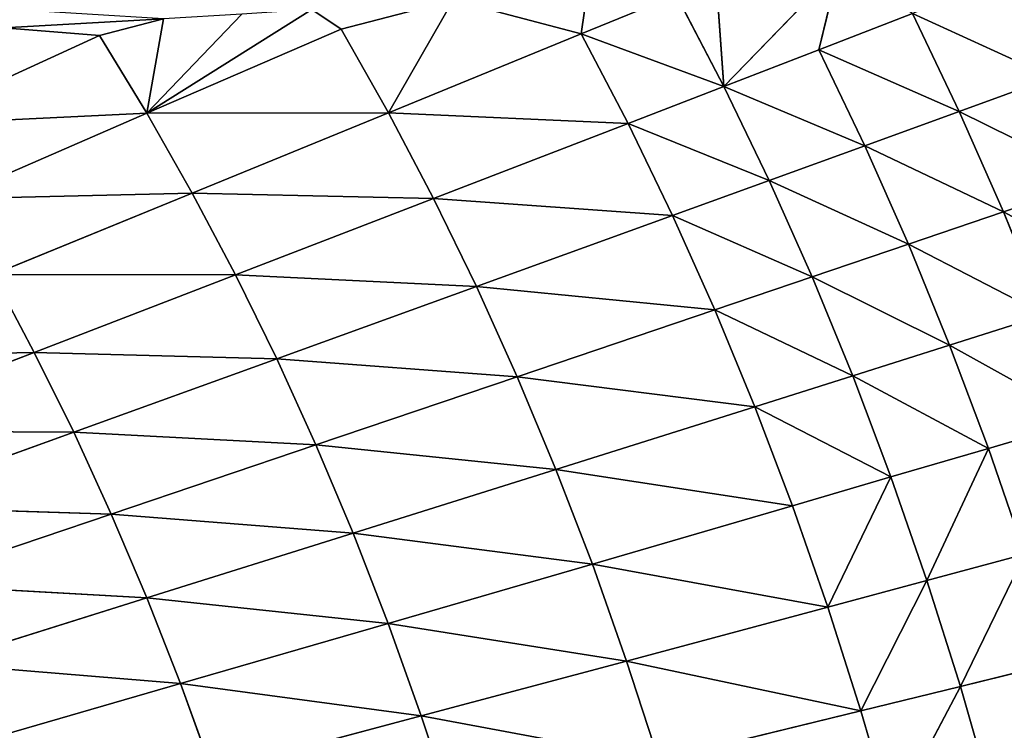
# Model space of a CAD drawing. Extents: x 0 to 500, y 0 to 390.
# Tile 821 of 1056: x 386 to 421, y 234 to 259. Entities that reach past the tile are written whole.
import ezdxf

# ---------------------------------------------------------------- set-up
doc = ezdxf.new("R2010")
doc.units = 0
doc.header["$LTSCALE"] = 25.4
doc.layers.get('0').update_dxf_attribs({"linetype": 'CONTINUOUS'})

# ---------------------------------------------------------------- blocks, each defined once
blk = doc.blocks.new('ATLANTA505_-_S_STL')
at = {"color": 0}
for p, q in [((419.249, 46.117, 133.781), (422.58, 47.707, 132.567)), ((419.249, 46.117, 133.781), (422.58, 47.707, 132.567)), ((420.829, 46.137, 137.368), (424.181, 47.726, 136.224)), ((420.829, 46.137, 137.368), (424.181, 47.726, 136.224)), ((414.234, 44.612, 131.579), (417.582, 46.105, 130.283)), ((414.234, 44.612, 131.579), (417.582, 46.105, 130.283)), ((415.877, 44.625, 135.008), (419.249, 46.117, 133.781)), ((415.877, 44.625, 135.008), (419.249, 46.117, 133.781)), ((417.434, 44.645, 138.525), (420.829, 46.137, 137.368)), ((417.434, 44.645, 138.525), (420.829, 46.137, 137.368)), ((419.249, 46.117, 133.781), (417.582, 46.105, 130.283)), ((419.249, 46.117, 133.781), (417.582, 46.105, 130.283)), ((418.904, 44.673, 142.128), (422.319, 46.164, 141.044)), ((418.904, 44.673, 142.128), (422.319, 46.164, 141.044)), ((420.829, 46.137, 137.368), (419.249, 46.117, 133.781)), ((420.829, 46.137, 137.368), (419.249, 46.117, 133.781)), ((420.288, 44.709, 145.818), (423.721, 46.201, 144.809)), ((420.288, 44.709, 145.818), (423.721, 46.201, 144.809)), ((420.829, 46.137, 137.368), (422.319, 46.164, 141.044)), ((420.829, 46.137, 137.368), (422.319, 46.164, 141.044)), ((414.947, 45.414, 128.657), (410.848, 43.212, 132.889)), ((414.947, 45.414, 128.657), (410.848, 43.212, 132.889)), ((414.234, 44.612, 131.579), (414.947, 45.414, 128.657)), ((414.234, 44.612, 131.579), (414.947, 45.414, 128.657)), ((413.999, 43.245, 139.693), (417.434, 44.645, 138.525)), ((413.999, 43.245, 139.693), (417.434, 44.645, 138.525)), ((415.448, 43.273, 143.223), (418.904, 44.673, 142.128)), ((415.448, 43.273, 143.223), (418.904, 44.673, 142.128)), ((417.434, 44.645, 138.525), (415.877, 44.625, 135.008)), ((417.434, 44.645, 138.525), (415.877, 44.625, 135.008)), ((416.813, 43.308, 146.837), (420.288, 44.709, 145.818)), ((416.813, 43.308, 146.837), (420.288, 44.709, 145.818)), ((417.434, 44.645, 138.525), (418.904, 44.673, 142.128)), ((417.434, 44.645, 138.525), (418.904, 44.673, 142.128)), ((421.586, 44.752, 149.595), (418.094, 43.351, 150.536)), ((421.586, 44.752, 149.595), (418.094, 43.351, 150.536)), ((418.094, 43.351, 150.536), (420.288, 44.709, 145.818)), ((418.094, 43.351, 150.536), (420.288, 44.709, 145.818)), ((418.904, 44.673, 142.128), (420.288, 44.709, 145.818)), ((418.904, 44.673, 142.128), (420.288, 44.709, 145.818)), ((419.29, 43.402, 154.32), (422.796, 44.804, 153.458)), ((419.29, 43.402, 154.32), (422.796, 44.804, 153.458)), ((419.29, 43.402, 154.32), (421.586, 44.752, 149.595)), ((419.29, 43.402, 154.32), (421.586, 44.752, 149.595)), ((421.586, 44.752, 149.595), (420.288, 44.709, 145.818)), ((421.586, 44.752, 149.595), (420.288, 44.709, 145.818)), ((410.848, 43.212, 132.889), (414.234, 44.612, 131.579)), ((410.848, 43.212, 132.889), (414.234, 44.612, 131.579)), ((412.465, 43.225, 136.248), (415.877, 44.625, 135.008)), ((412.465, 43.225, 136.248), (415.877, 44.625, 135.008)), ((415.877, 44.625, 135.008), (414.234, 44.612, 131.579)), ((415.877, 44.625, 135.008), (414.234, 44.612, 131.579)), ((410.568, 43.782, 129.056), (410.848, 43.212, 132.889)), ((410.568, 43.782, 129.056), (410.848, 43.212, 132.889)), ((410.525, 41.933, 140.873), (413.999, 43.245, 139.693)), ((410.525, 41.933, 140.873), (413.999, 43.245, 139.693)), ((411.952, 41.96, 144.328), (415.448, 43.273, 143.223)), ((411.952, 41.96, 144.328), (415.448, 43.273, 143.223)), ((413.999, 43.245, 139.693), (412.465, 43.225, 136.248)), ((413.999, 43.245, 139.693), (412.465, 43.225, 136.248)), ((413.298, 41.995, 147.866), (416.813, 43.308, 146.837)), ((413.298, 41.995, 147.866), (416.813, 43.308, 146.837)), ((413.999, 43.245, 139.693), (415.448, 43.273, 143.223)), ((413.999, 43.245, 139.693), (415.448, 43.273, 143.223)), ((418.094, 43.351, 150.536), (414.561, 42.036, 151.486)), ((418.094, 43.351, 150.536), (414.561, 42.036, 151.486)), ((414.561, 42.036, 151.486), (416.813, 43.308, 146.837)), ((414.561, 42.036, 151.486), (416.813, 43.308, 146.837)), ((415.448, 43.273, 143.223), (416.813, 43.308, 146.837)), ((415.448, 43.273, 143.223), (416.813, 43.308, 146.837)), ((415.742, 42.085, 155.19), (419.29, 43.402, 154.32)), ((415.742, 42.085, 155.19), (419.29, 43.402, 154.32)), ((415.742, 42.085, 155.19), (418.094, 43.351, 150.536)), ((415.742, 42.085, 155.19), (418.094, 43.351, 150.536)), ((418.094, 43.351, 150.536), (416.813, 43.308, 146.837)), ((418.094, 43.351, 150.536), (416.813, 43.308, 146.837)), ((416.84, 42.141, 158.976), (419.29, 43.402, 154.32)), ((416.84, 42.141, 158.976), (419.29, 43.402, 154.32)), ((419.29, 43.402, 154.32), (418.094, 43.351, 150.536)), ((419.29, 43.402, 154.32), (418.094, 43.351, 150.536)), ((420.402, 43.46, 158.188), (419.29, 43.402, 154.32)), ((420.402, 43.46, 158.188), (419.29, 43.402, 154.32)), ((405.755, 41.894, 131.005), (409.147, 43.206, 129.614)), ((405.755, 41.894, 131.005), (409.147, 43.206, 129.614)), ((407.426, 41.9, 134.211), (410.848, 43.212, 132.889)), ((407.426, 41.9, 134.211), (410.848, 43.212, 132.889)), ((409.017, 41.913, 137.5), (412.465, 43.225, 136.248)), ((409.017, 41.913, 137.5), (412.465, 43.225, 136.248)), ((409.147, 43.206, 129.614), (410.848, 43.212, 132.889)), ((409.147, 43.206, 129.614), (410.848, 43.212, 132.889)), ((412.465, 43.225, 136.248), (410.848, 43.212, 132.889)), ((412.465, 43.225, 136.248), (410.848, 43.212, 132.889)), ((405.755, 41.894, 131.005), (405.982, 42.227, 129.437)), ((405.755, 41.894, 131.005), (405.982, 42.227, 129.437)), ((398.871, 39.516, 133.826), (405.755, 41.894, 131.005)), ((398.871, 39.516, 133.826), (405.755, 41.894, 131.005)), ((400.481, 39.522, 136.893), (409.017, 41.913, 137.5)), ((400.481, 39.522, 136.893), (409.017, 41.913, 137.5)), ((407.426, 41.9, 134.211), (400.481, 39.522, 136.893)), ((407.426, 41.9, 134.211), (400.481, 39.522, 136.893)), ((401.18, 40.752, 129.8), (405.755, 41.894, 131.005)), ((401.18, 40.752, 129.8), (405.755, 41.894, 131.005)), ((402.015, 39.535, 140.039), (410.525, 41.933, 140.873)), ((402.015, 39.535, 140.039), (410.525, 41.933, 140.873)), ((402.015, 39.535, 140.039), (409.017, 41.913, 137.5)), ((402.015, 39.535, 140.039), (409.017, 41.913, 137.5)), ((403.471, 39.554, 143.264), (411.952, 41.96, 144.328)), ((403.471, 39.554, 143.264), (411.952, 41.96, 144.328)), ((410.525, 41.933, 140.873), (403.471, 39.554, 143.264)), ((410.525, 41.933, 140.873), (403.471, 39.554, 143.264)), ((404.85, 39.579, 146.568), (413.298, 41.995, 147.866)), ((404.85, 39.579, 146.568), (413.298, 41.995, 147.866)), ((411.952, 41.96, 144.328), (404.85, 39.579, 146.568)), ((411.952, 41.96, 144.328), (404.85, 39.579, 146.568)), ((405.755, 41.894, 131.005), (407.426, 41.9, 134.211)), ((405.755, 41.894, 131.005), (407.426, 41.9, 134.211)), ((414.561, 42.036, 151.486), (406.152, 39.61, 149.951)), ((414.561, 42.036, 151.486), (406.152, 39.61, 149.951)), ((406.152, 39.61, 149.951), (413.298, 41.995, 147.866)), ((406.152, 39.61, 149.951), (413.298, 41.995, 147.866)), ((407.376, 39.648, 153.412), (415.742, 42.085, 155.19)), ((407.376, 39.648, 153.412), (415.742, 42.085, 155.19)), ((407.376, 39.648, 153.412), (414.561, 42.036, 151.486)), ((407.376, 39.648, 153.412), (414.561, 42.036, 151.486)), ((409.017, 41.913, 137.5), (407.426, 41.9, 134.211)), ((409.017, 41.913, 137.5), (407.426, 41.9, 134.211)), ((408.523, 39.693, 156.952), (415.742, 42.085, 155.19)), ((408.523, 39.693, 156.952), (415.742, 42.085, 155.19)), ((410.525, 41.933, 140.873), (409.017, 41.913, 137.5)), ((410.525, 41.933, 140.873), (409.017, 41.913, 137.5)), ((410.525, 41.933, 140.873), (411.952, 41.96, 144.328)), ((410.525, 41.933, 140.873), (411.952, 41.96, 144.328)), ((411.952, 41.96, 144.328), (413.298, 41.995, 147.866)), ((411.952, 41.96, 144.328), (413.298, 41.995, 147.866)), ((414.561, 42.036, 151.486), (413.298, 41.995, 147.866)), ((414.561, 42.036, 151.486), (413.298, 41.995, 147.866)), ((415.742, 42.085, 155.19), (414.561, 42.036, 151.486)), ((415.742, 42.085, 155.19), (414.561, 42.036, 151.486)), ((416.84, 42.141, 158.976), (415.742, 42.085, 155.19)), ((416.84, 42.141, 158.976), (415.742, 42.085, 155.19)), ((401.18, 40.752, 129.8), (397.185, 39.515, 130.838)), ((401.18, 40.752, 129.8), (397.185, 39.515, 130.838)), ((401.18, 40.752, 129.8), (398.871, 39.516, 133.826)), ((401.18, 40.752, 129.8), (398.871, 39.516, 133.826)), ((390.25, 37.432, 133.846), (397.185, 39.515, 130.838)), ((390.25, 37.432, 133.846), (397.185, 39.515, 130.838)), ((391.867, 37.434, 136.696), (398.871, 39.516, 133.826)), ((391.867, 37.434, 136.696), (398.871, 39.516, 133.826)), ((400.481, 39.522, 136.893), (393.412, 37.44, 139.621)), ((400.481, 39.522, 136.893), (393.412, 37.44, 139.621)), ((394.884, 37.452, 142.62), (403.471, 39.554, 143.264)), ((394.884, 37.452, 142.62), (403.471, 39.554, 143.264)), ((402.015, 39.535, 140.039), (394.884, 37.452, 142.62)), ((402.015, 39.535, 140.039), (394.884, 37.452, 142.62)), ((397.185, 39.515, 130.838), (396.142, 39.354, 130.146)), ((397.185, 39.515, 130.838), (396.142, 39.354, 130.146)), ((396.284, 37.469, 145.695), (404.85, 39.579, 146.568)), ((396.284, 37.469, 145.695), (404.85, 39.579, 146.568)), ((403.471, 39.554, 143.264), (396.284, 37.469, 145.695)), ((403.471, 39.554, 143.264), (396.284, 37.469, 145.695)), ((398.871, 39.516, 133.826), (397.185, 39.515, 130.838)), ((398.871, 39.516, 133.826), (397.185, 39.515, 130.838)), ((406.152, 39.61, 149.951), (397.611, 37.491, 148.845)), ((406.152, 39.61, 149.951), (397.611, 37.491, 148.845)), ((397.611, 37.491, 148.845), (404.85, 39.579, 146.568)), ((397.611, 37.491, 148.845), (404.85, 39.579, 146.568)), ((398.865, 37.519, 152.07), (407.376, 39.648, 153.412)), ((398.865, 37.519, 152.07), (407.376, 39.648, 153.412)), ((398.865, 37.519, 152.07), (406.152, 39.61, 149.951)), ((398.865, 37.519, 152.07), (406.152, 39.61, 149.951)), ((398.871, 39.516, 133.826), (400.481, 39.522, 136.893)), ((398.871, 39.516, 133.826), (400.481, 39.522, 136.893)), ((408.523, 39.693, 156.952), (400.046, 37.553, 155.369)), ((408.523, 39.693, 156.952), (400.046, 37.553, 155.369)), ((400.046, 37.553, 155.369), (407.376, 39.648, 153.412)), ((400.046, 37.553, 155.369), (407.376, 39.648, 153.412)), ((402.015, 39.535, 140.039), (400.481, 39.522, 136.893)), ((402.015, 39.535, 140.039), (400.481, 39.522, 136.893)), ((402.015, 39.535, 140.039), (403.471, 39.554, 143.264)), ((402.015, 39.535, 140.039), (403.471, 39.554, 143.264)), ((403.471, 39.554, 143.264), (404.85, 39.579, 146.568)), ((403.471, 39.554, 143.264), (404.85, 39.579, 146.568)), ((406.152, 39.61, 149.951), (404.85, 39.579, 146.568)), ((406.152, 39.61, 149.951), (404.85, 39.579, 146.568)), ((407.376, 39.648, 153.412), (406.152, 39.61, 149.951)), ((407.376, 39.648, 153.412), (406.152, 39.61, 149.951)), ((408.523, 39.693, 156.952), (407.376, 39.648, 153.412)), ((408.523, 39.693, 156.952), (407.376, 39.648, 153.412)), ((396.142, 39.354, 130.146), (390.25, 37.432, 133.846)), ((396.142, 39.354, 130.146), (390.25, 37.432, 133.846)), ((393.639, 38.711, 130.306), (390.25, 37.432, 133.846)), ((393.639, 38.711, 130.306), (390.25, 37.432, 133.846)), ((385.14, 36.753, 130.791), (390.842, 38.029, 130.475)), ((385.14, 36.753, 130.791), (390.842, 38.029, 130.475)), ((390.842, 38.029, 130.475), (388.561, 37.436, 131.069)), ((390.842, 38.029, 130.475), (388.561, 37.436, 131.069)), ((390.842, 38.029, 130.475), (390.25, 37.432, 133.846)), ((390.842, 38.029, 130.475), (390.25, 37.432, 133.846)), ((381.597, 35.612, 134.259), (388.561, 37.436, 131.069)), ((381.597, 35.612, 134.259), (388.561, 37.436, 131.069)), ((383.209, 35.609, 136.899), (390.25, 37.432, 133.846)), ((383.209, 35.609, 136.899), (390.25, 37.432, 133.846)), ((384.754, 35.61, 139.609), (391.867, 37.434, 136.696)), ((384.754, 35.61, 139.609), (391.867, 37.434, 136.696)), ((388.561, 37.436, 131.069), (385.14, 36.753, 130.791)), ((388.561, 37.436, 131.069), (385.14, 36.753, 130.791)), ((393.412, 37.44, 139.621), (386.23, 35.616, 142.389)), ((393.412, 37.44, 139.621), (386.23, 35.616, 142.389)), ((387.638, 35.626, 145.24), (396.284, 37.469, 145.695)), ((387.638, 35.626, 145.24), (396.284, 37.469, 145.695)), ((394.884, 37.452, 142.62), (387.638, 35.626, 145.24)), ((394.884, 37.452, 142.62), (387.638, 35.626, 145.24)), ((390.25, 37.432, 133.846), (388.561, 37.436, 131.069)), ((390.25, 37.432, 133.846), (388.561, 37.436, 131.069)), ((397.611, 37.491, 148.845), (388.978, 35.641, 148.163)), ((397.611, 37.491, 148.845), (388.978, 35.641, 148.163)), ((388.978, 35.641, 148.163), (396.284, 37.469, 145.695)), ((388.978, 35.641, 148.163), (396.284, 37.469, 145.695)), ((390.25, 35.661, 151.156), (398.865, 37.519, 152.07)), ((390.25, 35.661, 151.156), (398.865, 37.519, 152.07)), ((390.25, 35.661, 151.156), (397.611, 37.491, 148.845)), ((390.25, 35.661, 151.156), (397.611, 37.491, 148.845)), ((391.867, 37.434, 136.696), (390.25, 37.432, 133.846)), ((391.867, 37.434, 136.696), (390.25, 37.432, 133.846)), ((400.046, 37.553, 155.369), (391.453, 35.685, 154.22)), ((400.046, 37.553, 155.369), (391.453, 35.685, 154.22)), ((391.453, 35.685, 154.22), (398.865, 37.519, 152.07)), ((391.453, 35.685, 154.22), (398.865, 37.519, 152.07)), ((391.867, 37.434, 136.696), (393.412, 37.44, 139.621)), ((391.867, 37.434, 136.696), (393.412, 37.44, 139.621)), ((392.587, 35.714, 157.355), (400.046, 37.553, 155.369)), ((392.587, 35.714, 157.355), (400.046, 37.553, 155.369)), ((393.412, 37.44, 139.621), (394.884, 37.452, 142.62)), ((393.412, 37.44, 139.621), (394.884, 37.452, 142.62)), ((394.884, 37.452, 142.62), (396.284, 37.469, 145.695)), ((394.884, 37.452, 142.62), (396.284, 37.469, 145.695)), ((397.611, 37.491, 148.845), (396.284, 37.469, 145.695)), ((397.611, 37.491, 148.845), (396.284, 37.469, 145.695)), ((398.865, 37.519, 152.07), (397.611, 37.491, 148.845)), ((398.865, 37.519, 152.07), (397.611, 37.491, 148.845)), ((400.046, 37.553, 155.369), (398.865, 37.519, 152.07)), ((400.046, 37.553, 155.369), (398.865, 37.519, 152.07)), ((401.154, 37.593, 158.744), (400.046, 37.553, 155.369)), ((401.154, 37.593, 158.744), (400.046, 37.553, 155.369)), ((386.23, 35.616, 142.389), (378.95, 34.013, 145.195)), ((386.23, 35.616, 142.389), (378.95, 34.013, 145.195)), ((388.978, 35.641, 148.163), (380.291, 34.022, 147.896)), ((388.978, 35.641, 148.163), (380.291, 34.022, 147.896)), ((380.291, 34.022, 147.896), (387.638, 35.626, 145.24)), ((380.291, 34.022, 147.896), (387.638, 35.626, 145.24)), ((381.568, 34.034, 150.663), (390.25, 35.661, 151.156)), ((381.568, 34.034, 150.663), (390.25, 35.661, 151.156)), ((381.568, 34.034, 150.663), (388.978, 35.641, 148.163)), ((381.568, 34.034, 150.663), (388.978, 35.641, 148.163)), ((391.453, 35.685, 154.22), (382.78, 34.051, 153.498)), ((391.453, 35.685, 154.22), (382.78, 34.051, 153.498)), ((382.78, 34.051, 153.498), (390.25, 35.661, 151.156)), ((382.78, 34.051, 153.498), (390.25, 35.661, 151.156)), ((383.928, 34.072, 156.399), (391.453, 35.685, 154.22)), ((383.928, 34.072, 156.399), (391.453, 35.685, 154.22)), ((384.754, 35.61, 139.609), (386.23, 35.616, 142.389)), ((384.754, 35.61, 139.609), (386.23, 35.616, 142.389)), ((386.23, 35.616, 142.389), (387.638, 35.626, 145.24)), ((386.23, 35.616, 142.389), (387.638, 35.626, 145.24)), ((388.978, 35.641, 148.163), (387.638, 35.626, 145.24)), ((388.978, 35.641, 148.163), (387.638, 35.626, 145.24)), ((390.25, 35.661, 151.156), (388.978, 35.641, 148.163)), ((390.25, 35.661, 151.156), (388.978, 35.641, 148.163)), ((391.453, 35.685, 154.22), (390.25, 35.661, 151.156)), ((391.453, 35.685, 154.22), (390.25, 35.661, 151.156)), ((392.587, 35.714, 157.355), (391.453, 35.685, 154.22)), ((392.587, 35.714, 157.355), (391.453, 35.685, 154.22))]:
    blk.add_line(p, q, dxfattribs=at)
mesh = blk.add_polyface(dxfattribs=at)
corners = [(417.582, 46.105, 130.283), (422.58, 47.707, 132.567), (420.889, 47.696, 129), (419.249, 46.117, 133.781)]
mesh.append_faces([[corners[k] for k in face] for face in [(0, 1, 2), (1, 0, 3)]], dxfattribs={"vtx0": -1, "color": 0})
mesh = blk.add_polyface(dxfattribs=at)
corners = [(419.249, 46.117, 133.781), (424.181, 47.726, 136.224), (422.58, 47.707, 132.567), (420.829, 46.137, 137.368)]
mesh.append_faces([[corners[k] for k in face] for face in [(0, 1, 2), (1, 0, 3)]], dxfattribs={"vtx0": -1, "color": 0})
mesh = blk.add_polyface(dxfattribs=at)
corners = [(420.829, 46.137, 137.368), (425.69, 47.753, 139.972), (424.181, 47.726, 136.224), (422.319, 46.164, 141.044)]
mesh.append_faces([[corners[k] for k in face] for face in [(0, 1, 2), (1, 0, 3)]], dxfattribs={"vtx0": -1, "color": 0})
mesh = blk.add_polyface(dxfattribs=at)
corners = [(414.234, 44.612, 131.579), (419.249, 46.117, 133.781), (417.582, 46.105, 130.283), (415.877, 44.625, 135.008)]
mesh.append_faces([[corners[k] for k in face] for face in [(0, 1, 2), (1, 0, 3)]], dxfattribs={"vtx0": -1, "color": 0})
mesh = blk.add_polyface(dxfattribs=at)
corners = [(414.234, 44.612, 131.579), (417.582, 46.105, 130.283), (414.947, 45.414, 128.657)]
mesh.append_faces([[corners[k] for k in face] for face in [(0, 1, 2)]], dxfattribs={"color": 0})
mesh = blk.add_polyface(dxfattribs=at)
corners = [(415.877, 44.625, 135.008), (420.829, 46.137, 137.368), (419.249, 46.117, 133.781), (417.434, 44.645, 138.525)]
mesh.append_faces([[corners[k] for k in face] for face in [(0, 1, 2), (1, 0, 3)]], dxfattribs={"vtx0": -1, "color": 0})
mesh = blk.add_polyface(dxfattribs=at)
corners = [(417.434, 44.645, 138.525), (422.319, 46.164, 141.044), (420.829, 46.137, 137.368), (418.904, 44.673, 142.128)]
mesh.append_faces([[corners[k] for k in face] for face in [(0, 1, 2), (1, 0, 3)]], dxfattribs={"vtx0": -1, "color": 0})
mesh = blk.add_polyface(dxfattribs=at)
corners = [(418.904, 44.673, 142.128), (423.721, 46.201, 144.809), (422.319, 46.164, 141.044), (420.288, 44.709, 145.818)]
mesh.append_faces([[corners[k] for k in face] for face in [(0, 1, 2), (1, 0, 3)]], dxfattribs={"vtx0": -1, "color": 0})
mesh = blk.add_polyface(dxfattribs=at)
corners = [(421.586, 44.752, 149.595), (423.721, 46.201, 144.809), (420.288, 44.709, 145.818)]
mesh.append_faces([[corners[k] for k in face] for face in [(0, 1, 2)]], dxfattribs={"color": 0})
mesh = blk.add_polyface(dxfattribs=at)
corners = [(410.848, 43.212, 132.889), (414.947, 45.414, 128.657), (410.568, 43.782, 129.056)]
mesh.append_faces([[corners[k] for k in face] for face in [(0, 1, 2)]], dxfattribs={"color": 0})
mesh = blk.add_polyface(dxfattribs=at)
corners = [(410.848, 43.212, 132.889), (414.234, 44.612, 131.579), (414.947, 45.414, 128.657)]
mesh.append_faces([[corners[k] for k in face] for face in [(0, 1, 2)]], dxfattribs={"color": 0})
mesh = blk.add_polyface(dxfattribs=at)
corners = [(412.465, 43.225, 136.248), (417.434, 44.645, 138.525), (415.877, 44.625, 135.008), (413.999, 43.245, 139.693)]
mesh.append_faces([[corners[k] for k in face] for face in [(0, 1, 2), (1, 0, 3)]], dxfattribs={"vtx0": -1, "color": 0})
mesh = blk.add_polyface(dxfattribs=at)
corners = [(413.999, 43.245, 139.693), (418.904, 44.673, 142.128), (417.434, 44.645, 138.525), (415.448, 43.273, 143.223)]
mesh.append_faces([[corners[k] for k in face] for face in [(0, 1, 2), (1, 0, 3)]], dxfattribs={"vtx0": -1, "color": 0})
mesh = blk.add_polyface(dxfattribs=at)
corners = [(415.448, 43.273, 143.223), (420.288, 44.709, 145.818), (418.904, 44.673, 142.128), (416.813, 43.308, 146.837)]
mesh.append_faces([[corners[k] for k in face] for face in [(0, 1, 2), (1, 0, 3)]], dxfattribs={"vtx0": -1, "color": 0})
mesh = blk.add_polyface(dxfattribs=at)
corners = [(418.094, 43.351, 150.536), (420.288, 44.709, 145.818), (416.813, 43.308, 146.837)]
mesh.append_faces([[corners[k] for k in face] for face in [(0, 1, 2)]], dxfattribs={"color": 0})
mesh = blk.add_polyface(dxfattribs=at)
corners = [(419.29, 43.402, 154.32), (421.586, 44.752, 149.595), (418.094, 43.351, 150.536)]
mesh.append_faces([[corners[k] for k in face] for face in [(0, 1, 2)]], dxfattribs={"color": 0})
mesh = blk.add_polyface(dxfattribs=at)
corners = [(418.094, 43.351, 150.536), (421.586, 44.752, 149.595), (420.288, 44.709, 145.818)]
mesh.append_faces([[corners[k] for k in face] for face in [(0, 1, 2)]], dxfattribs={"color": 0})
mesh = blk.add_polyface(dxfattribs=at)
corners = [(419.29, 43.402, 154.32), (422.796, 44.804, 153.458), (421.586, 44.752, 149.595)]
mesh.append_faces([[corners[k] for k in face] for face in [(0, 1, 2)]], dxfattribs={"color": 0})
mesh = blk.add_polyface(dxfattribs=at)
corners = [(420.402, 43.46, 158.188), (422.796, 44.804, 153.458), (419.29, 43.402, 154.32)]
mesh.append_faces([[corners[k] for k in face] for face in [(0, 1, 2)]], dxfattribs={"color": 0})
mesh = blk.add_polyface(dxfattribs=at)
corners = [(420.402, 43.46, 158.188), (423.919, 44.865, 157.408), (422.796, 44.804, 153.458)]
mesh.append_faces([[corners[k] for k in face] for face in [(0, 1, 2)]], dxfattribs={"color": 0})
mesh = blk.add_polyface(dxfattribs=at)
corners = [(410.848, 43.212, 132.889), (415.877, 44.625, 135.008), (414.234, 44.612, 131.579), (412.465, 43.225, 136.248)]
mesh.append_faces([[corners[k] for k in face] for face in [(0, 1, 2), (1, 0, 3)]], dxfattribs={"vtx0": -1, "color": 0})
mesh = blk.add_polyface(dxfattribs=at)
corners = [(410.848, 43.212, 132.889), (410.568, 43.782, 129.056), (409.147, 43.206, 129.614)]
mesh.append_faces([[corners[k] for k in face] for face in [(0, 1, 2)]], dxfattribs={"color": 0})
mesh = blk.add_polyface(dxfattribs=at)
corners = [(409.017, 41.913, 137.5), (413.999, 43.245, 139.693), (412.465, 43.225, 136.248), (410.525, 41.933, 140.873)]
mesh.append_faces([[corners[k] for k in face] for face in [(0, 1, 2), (1, 0, 3)]], dxfattribs={"vtx0": -1, "color": 0})
mesh = blk.add_polyface(dxfattribs=at)
corners = [(410.525, 41.933, 140.873), (415.448, 43.273, 143.223), (413.999, 43.245, 139.693), (411.952, 41.96, 144.328)]
mesh.append_faces([[corners[k] for k in face] for face in [(0, 1, 2), (1, 0, 3)]], dxfattribs={"vtx0": -1, "color": 0})
mesh = blk.add_polyface(dxfattribs=at)
corners = [(411.952, 41.96, 144.328), (416.813, 43.308, 146.837), (415.448, 43.273, 143.223), (413.298, 41.995, 147.866)]
mesh.append_faces([[corners[k] for k in face] for face in [(0, 1, 2), (1, 0, 3)]], dxfattribs={"vtx0": -1, "color": 0})
mesh = blk.add_polyface(dxfattribs=at)
corners = [(414.561, 42.036, 151.486), (416.813, 43.308, 146.837), (413.298, 41.995, 147.866)]
mesh.append_faces([[corners[k] for k in face] for face in [(0, 1, 2)]], dxfattribs={"color": 0})
mesh = blk.add_polyface(dxfattribs=at)
corners = [(415.742, 42.085, 155.19), (418.094, 43.351, 150.536), (414.561, 42.036, 151.486)]
mesh.append_faces([[corners[k] for k in face] for face in [(0, 1, 2)]], dxfattribs={"color": 0})
mesh = blk.add_polyface(dxfattribs=at)
corners = [(414.561, 42.036, 151.486), (418.094, 43.351, 150.536), (416.813, 43.308, 146.837)]
mesh.append_faces([[corners[k] for k in face] for face in [(0, 1, 2)]], dxfattribs={"color": 0})
mesh = blk.add_polyface(dxfattribs=at)
corners = [(415.742, 42.085, 155.19), (419.29, 43.402, 154.32), (418.094, 43.351, 150.536)]
mesh.append_faces([[corners[k] for k in face] for face in [(0, 1, 2)]], dxfattribs={"color": 0})
mesh = blk.add_polyface(dxfattribs=at)
corners = [(416.84, 42.141, 158.976), (419.29, 43.402, 154.32), (415.742, 42.085, 155.19)]
mesh.append_faces([[corners[k] for k in face] for face in [(0, 1, 2)]], dxfattribs={"color": 0})
mesh = blk.add_polyface(dxfattribs=at)
corners = [(416.84, 42.141, 158.976), (420.402, 43.46, 158.188), (419.29, 43.402, 154.32)]
mesh.append_faces([[corners[k] for k in face] for face in [(0, 1, 2)]], dxfattribs={"color": 0})
mesh = blk.add_polyface(dxfattribs=at)
corners = [(405.755, 41.894, 131.005), (410.848, 43.212, 132.889), (409.147, 43.206, 129.614), (407.426, 41.9, 134.211)]
mesh.append_faces([[corners[k] for k in face] for face in [(0, 1, 2), (1, 0, 3)]], dxfattribs={"vtx0": -1, "color": 0})
mesh = blk.add_polyface(dxfattribs=at)
corners = [(405.755, 41.894, 131.005), (409.147, 43.206, 129.614), (405.982, 42.227, 129.437)]
mesh.append_faces([[corners[k] for k in face] for face in [(0, 1, 2)]], dxfattribs={"color": 0})
mesh = blk.add_polyface(dxfattribs=at)
corners = [(407.426, 41.9, 134.211), (412.465, 43.225, 136.248), (410.848, 43.212, 132.889), (409.017, 41.913, 137.5)]
mesh.append_faces([[corners[k] for k in face] for face in [(0, 1, 2), (1, 0, 3)]], dxfattribs={"vtx0": -1, "color": 0})
mesh = blk.add_polyface(dxfattribs=at)
corners = [(405.755, 41.894, 131.005), (405.982, 42.227, 129.437), (401.18, 40.752, 129.8)]
mesh.append_faces([[corners[k] for k in face] for face in [(0, 1, 2)]], dxfattribs={"color": 0})
mesh = blk.add_polyface(dxfattribs=at)
corners = [(398.871, 39.516, 133.826), (407.426, 41.9, 134.211), (405.755, 41.894, 131.005), (400.481, 39.522, 136.893)]
mesh.append_faces([[corners[k] for k in face] for face in [(0, 1, 2), (1, 0, 3)]], dxfattribs={"vtx0": -1, "color": 0})
mesh = blk.add_polyface(dxfattribs=at)
corners = [(398.871, 39.516, 133.826), (405.755, 41.894, 131.005), (401.18, 40.752, 129.8)]
mesh.append_faces([[corners[k] for k in face] for face in [(0, 1, 2)]], dxfattribs={"color": 0})
mesh = blk.add_polyface(dxfattribs=at)
corners = [(409.017, 41.913, 137.5), (407.426, 41.9, 134.211), (400.481, 39.522, 136.893)]
mesh.append_faces([[corners[k] for k in face] for face in [(0, 1, 2)]], dxfattribs={"color": 0})
mesh = blk.add_polyface(dxfattribs=at)
corners = [(402.015, 39.535, 140.039), (409.017, 41.913, 137.5), (400.481, 39.522, 136.893)]
mesh.append_faces([[corners[k] for k in face] for face in [(0, 1, 2)]], dxfattribs={"color": 0})
mesh = blk.add_polyface(dxfattribs=at)
corners = [(410.525, 41.933, 140.873), (409.017, 41.913, 137.5), (402.015, 39.535, 140.039)]
mesh.append_faces([[corners[k] for k in face] for face in [(0, 1, 2)]], dxfattribs={"color": 0})
mesh = blk.add_polyface(dxfattribs=at)
corners = [(403.471, 39.554, 143.264), (410.525, 41.933, 140.873), (402.015, 39.535, 140.039)]
mesh.append_faces([[corners[k] for k in face] for face in [(0, 1, 2)]], dxfattribs={"color": 0})
mesh = blk.add_polyface(dxfattribs=at)
corners = [(411.952, 41.96, 144.328), (410.525, 41.933, 140.873), (403.471, 39.554, 143.264)]
mesh.append_faces([[corners[k] for k in face] for face in [(0, 1, 2)]], dxfattribs={"color": 0})
mesh = blk.add_polyface(dxfattribs=at)
corners = [(404.85, 39.579, 146.568), (411.952, 41.96, 144.328), (403.471, 39.554, 143.264)]
mesh.append_faces([[corners[k] for k in face] for face in [(0, 1, 2)]], dxfattribs={"color": 0})
mesh = blk.add_polyface(dxfattribs=at)
corners = [(413.298, 41.995, 147.866), (411.952, 41.96, 144.328), (404.85, 39.579, 146.568)]
mesh.append_faces([[corners[k] for k in face] for face in [(0, 1, 2)]], dxfattribs={"color": 0})
mesh = blk.add_polyface(dxfattribs=at)
corners = [(406.152, 39.61, 149.951), (413.298, 41.995, 147.866), (404.85, 39.579, 146.568)]
mesh.append_faces([[corners[k] for k in face] for face in [(0, 1, 2)]], dxfattribs={"color": 0})
mesh = blk.add_polyface(dxfattribs=at)
corners = [(407.376, 39.648, 153.412), (414.561, 42.036, 151.486), (406.152, 39.61, 149.951)]
mesh.append_faces([[corners[k] for k in face] for face in [(0, 1, 2)]], dxfattribs={"color": 0})
mesh = blk.add_polyface(dxfattribs=at)
corners = [(414.561, 42.036, 151.486), (413.298, 41.995, 147.866), (406.152, 39.61, 149.951)]
mesh.append_faces([[corners[k] for k in face] for face in [(0, 1, 2)]], dxfattribs={"color": 0})
mesh = blk.add_polyface(dxfattribs=at)
corners = [(415.742, 42.085, 155.19), (414.561, 42.036, 151.486), (407.376, 39.648, 153.412)]
mesh.append_faces([[corners[k] for k in face] for face in [(0, 1, 2)]], dxfattribs={"color": 0})
mesh = blk.add_polyface(dxfattribs=at)
corners = [(408.523, 39.693, 156.952), (415.742, 42.085, 155.19), (407.376, 39.648, 153.412)]
mesh.append_faces([[corners[k] for k in face] for face in [(0, 1, 2)]], dxfattribs={"color": 0})
mesh = blk.add_polyface(dxfattribs=at)
corners = [(416.84, 42.141, 158.976), (415.742, 42.085, 155.19), (408.523, 39.693, 156.952)]
mesh.append_faces([[corners[k] for k in face] for face in [(0, 1, 2)]], dxfattribs={"color": 0})
mesh = blk.add_polyface(dxfattribs=at)
corners = [(397.185, 39.515, 130.838), (401.18, 40.752, 129.8), (396.142, 39.354, 130.146)]
mesh.append_faces([[corners[k] for k in face] for face in [(0, 1, 2)]], dxfattribs={"color": 0})
mesh = blk.add_polyface(dxfattribs=at)
corners = [(398.871, 39.516, 133.826), (401.18, 40.752, 129.8), (397.185, 39.515, 130.838)]
mesh.append_faces([[corners[k] for k in face] for face in [(0, 1, 2)]], dxfattribs={"color": 0})
mesh = blk.add_polyface(dxfattribs=at)
corners = [(390.25, 37.432, 133.846), (398.871, 39.516, 133.826), (397.185, 39.515, 130.838), (391.867, 37.434, 136.696)]
mesh.append_faces([[corners[k] for k in face] for face in [(0, 1, 2), (1, 0, 3)]], dxfattribs={"vtx0": -1, "color": 0})
mesh = blk.add_polyface(dxfattribs=at)
corners = [(390.25, 37.432, 133.846), (397.185, 39.515, 130.838), (396.142, 39.354, 130.146)]
mesh.append_faces([[corners[k] for k in face] for face in [(0, 1, 2)]], dxfattribs={"color": 0})
mesh = blk.add_polyface(dxfattribs=at)
corners = [(391.867, 37.434, 136.696), (400.481, 39.522, 136.893), (398.871, 39.516, 133.826), (393.412, 37.44, 139.621)]
mesh.append_faces([[corners[k] for k in face] for face in [(0, 1, 2), (1, 0, 3)]], dxfattribs={"vtx0": -1, "color": 0})
mesh = blk.add_polyface(dxfattribs=at)
corners = [(393.412, 37.44, 139.621), (402.015, 39.535, 140.039), (400.481, 39.522, 136.893), (394.884, 37.452, 142.62)]
mesh.append_faces([[corners[k] for k in face] for face in [(0, 1, 2), (1, 0, 3)]], dxfattribs={"vtx0": -1, "color": 0})
mesh = blk.add_polyface(dxfattribs=at)
corners = [(403.471, 39.554, 143.264), (402.015, 39.535, 140.039), (394.884, 37.452, 142.62)]
mesh.append_faces([[corners[k] for k in face] for face in [(0, 1, 2)]], dxfattribs={"color": 0})
mesh = blk.add_polyface(dxfattribs=at)
corners = [(396.284, 37.469, 145.695), (403.471, 39.554, 143.264), (394.884, 37.452, 142.62)]
mesh.append_faces([[corners[k] for k in face] for face in [(0, 1, 2)]], dxfattribs={"color": 0})
mesh = blk.add_polyface(dxfattribs=at)
corners = [(404.85, 39.579, 146.568), (403.471, 39.554, 143.264), (396.284, 37.469, 145.695)]
mesh.append_faces([[corners[k] for k in face] for face in [(0, 1, 2)]], dxfattribs={"color": 0})
mesh = blk.add_polyface(dxfattribs=at)
corners = [(397.611, 37.491, 148.845), (404.85, 39.579, 146.568), (396.284, 37.469, 145.695)]
mesh.append_faces([[corners[k] for k in face] for face in [(0, 1, 2)]], dxfattribs={"color": 0})
mesh = blk.add_polyface(dxfattribs=at)
corners = [(398.865, 37.519, 152.07), (406.152, 39.61, 149.951), (397.611, 37.491, 148.845)]
mesh.append_faces([[corners[k] for k in face] for face in [(0, 1, 2)]], dxfattribs={"color": 0})
mesh = blk.add_polyface(dxfattribs=at)
corners = [(406.152, 39.61, 149.951), (404.85, 39.579, 146.568), (397.611, 37.491, 148.845)]
mesh.append_faces([[corners[k] for k in face] for face in [(0, 1, 2)]], dxfattribs={"color": 0})
mesh = blk.add_polyface(dxfattribs=at)
corners = [(407.376, 39.648, 153.412), (406.152, 39.61, 149.951), (398.865, 37.519, 152.07)]
mesh.append_faces([[corners[k] for k in face] for face in [(0, 1, 2)]], dxfattribs={"color": 0})
mesh = blk.add_polyface(dxfattribs=at)
corners = [(400.046, 37.553, 155.369), (407.376, 39.648, 153.412), (398.865, 37.519, 152.07)]
mesh.append_faces([[corners[k] for k in face] for face in [(0, 1, 2)]], dxfattribs={"color": 0})
mesh = blk.add_polyface(dxfattribs=at)
corners = [(401.154, 37.593, 158.744), (408.523, 39.693, 156.952), (400.046, 37.553, 155.369)]
mesh.append_faces([[corners[k] for k in face] for face in [(0, 1, 2)]], dxfattribs={"color": 0})
mesh = blk.add_polyface(dxfattribs=at)
corners = [(408.523, 39.693, 156.952), (407.376, 39.648, 153.412), (400.046, 37.553, 155.369)]
mesh.append_faces([[corners[k] for k in face] for face in [(0, 1, 2)]], dxfattribs={"color": 0})
mesh = blk.add_polyface(dxfattribs=at)
corners = [(390.25, 37.432, 133.846), (396.142, 39.354, 130.146), (393.639, 38.711, 130.306)]
mesh.append_faces([[corners[k] for k in face] for face in [(0, 1, 2)]], dxfattribs={"color": 0})
mesh = blk.add_polyface(dxfattribs=at)
corners = [(390.25, 37.432, 133.846), (393.639, 38.711, 130.306), (390.842, 38.029, 130.475)]
mesh.append_faces([[corners[k] for k in face] for face in [(0, 1, 2)]], dxfattribs={"color": 0})
mesh = blk.add_polyface(dxfattribs=at)
corners = [(385.14, 36.753, 130.791), (390.842, 38.029, 130.475), (385.388, 36.928, 130.146)]
mesh.append_faces([[corners[k] for k in face] for face in [(0, 1, 2)]], dxfattribs={"color": 0})
mesh = blk.add_polyface(dxfattribs=at)
corners = [(388.561, 37.436, 131.069), (390.842, 38.029, 130.475), (385.14, 36.753, 130.791)]
mesh.append_faces([[corners[k] for k in face] for face in [(0, 1, 2)]], dxfattribs={"color": 0})
mesh = blk.add_polyface(dxfattribs=at)
corners = [(390.25, 37.432, 133.846), (390.842, 38.029, 130.475), (388.561, 37.436, 131.069)]
mesh.append_faces([[corners[k] for k in face] for face in [(0, 1, 2)]], dxfattribs={"color": 0})
mesh = blk.add_polyface(dxfattribs=at)
corners = [(381.597, 35.612, 134.259), (388.561, 37.436, 131.069), (385.14, 36.753, 130.791)]
mesh.append_faces([[corners[k] for k in face] for face in [(0, 1, 2)]], dxfattribs={"color": 0})
mesh = blk.add_polyface(dxfattribs=at)
corners = [(381.597, 35.612, 134.259), (390.25, 37.432, 133.846), (388.561, 37.436, 131.069), (383.209, 35.609, 136.899)]
mesh.append_faces([[corners[k] for k in face] for face in [(0, 1, 2), (1, 0, 3)]], dxfattribs={"vtx0": -1, "color": 0})
mesh = blk.add_polyface(dxfattribs=at)
corners = [(383.209, 35.609, 136.899), (391.867, 37.434, 136.696), (390.25, 37.432, 133.846), (384.754, 35.61, 139.609)]
mesh.append_faces([[corners[k] for k in face] for face in [(0, 1, 2), (1, 0, 3)]], dxfattribs={"vtx0": -1, "color": 0})
mesh = blk.add_polyface(dxfattribs=at)
corners = [(384.754, 35.61, 139.609), (393.412, 37.44, 139.621), (391.867, 37.434, 136.696), (386.23, 35.616, 142.389)]
mesh.append_faces([[corners[k] for k in face] for face in [(0, 1, 2), (1, 0, 3)]], dxfattribs={"vtx0": -1, "color": 0})
mesh = blk.add_polyface(dxfattribs=at)
corners = [(386.23, 35.616, 142.389), (394.884, 37.452, 142.62), (393.412, 37.44, 139.621), (387.638, 35.626, 145.24)]
mesh.append_faces([[corners[k] for k in face] for face in [(0, 1, 2), (1, 0, 3)]], dxfattribs={"vtx0": -1, "color": 0})
mesh = blk.add_polyface(dxfattribs=at)
corners = [(396.284, 37.469, 145.695), (394.884, 37.452, 142.62), (387.638, 35.626, 145.24)]
mesh.append_faces([[corners[k] for k in face] for face in [(0, 1, 2)]], dxfattribs={"color": 0})
mesh = blk.add_polyface(dxfattribs=at)
corners = [(388.978, 35.641, 148.163), (396.284, 37.469, 145.695), (387.638, 35.626, 145.24)]
mesh.append_faces([[corners[k] for k in face] for face in [(0, 1, 2)]], dxfattribs={"color": 0})
mesh = blk.add_polyface(dxfattribs=at)
corners = [(390.25, 35.661, 151.156), (397.611, 37.491, 148.845), (388.978, 35.641, 148.163)]
mesh.append_faces([[corners[k] for k in face] for face in [(0, 1, 2)]], dxfattribs={"color": 0})
mesh = blk.add_polyface(dxfattribs=at)
corners = [(397.611, 37.491, 148.845), (396.284, 37.469, 145.695), (388.978, 35.641, 148.163)]
mesh.append_faces([[corners[k] for k in face] for face in [(0, 1, 2)]], dxfattribs={"color": 0})
mesh = blk.add_polyface(dxfattribs=at)
corners = [(398.865, 37.519, 152.07), (397.611, 37.491, 148.845), (390.25, 35.661, 151.156)]
mesh.append_faces([[corners[k] for k in face] for face in [(0, 1, 2)]], dxfattribs={"color": 0})
mesh = blk.add_polyface(dxfattribs=at)
corners = [(391.453, 35.685, 154.22), (398.865, 37.519, 152.07), (390.25, 35.661, 151.156)]
mesh.append_faces([[corners[k] for k in face] for face in [(0, 1, 2)]], dxfattribs={"color": 0})
mesh = blk.add_polyface(dxfattribs=at)
corners = [(392.587, 35.714, 157.355), (400.046, 37.553, 155.369), (391.453, 35.685, 154.22)]
mesh.append_faces([[corners[k] for k in face] for face in [(0, 1, 2)]], dxfattribs={"color": 0})
mesh = blk.add_polyface(dxfattribs=at)
corners = [(400.046, 37.553, 155.369), (398.865, 37.519, 152.07), (391.453, 35.685, 154.22)]
mesh.append_faces([[corners[k] for k in face] for face in [(0, 1, 2)]], dxfattribs={"color": 0})
mesh = blk.add_polyface(dxfattribs=at)
corners = [(401.154, 37.593, 158.744), (400.046, 37.553, 155.369), (392.587, 35.714, 157.355)]
mesh.append_faces([[corners[k] for k in face] for face in [(0, 1, 2)]], dxfattribs={"color": 0})
mesh = blk.add_polyface(dxfattribs=at)
corners = [(377.545, 34.008, 142.562), (386.23, 35.616, 142.389), (384.754, 35.61, 139.609), (378.95, 34.013, 145.195)]
mesh.append_faces([[corners[k] for k in face] for face in [(0, 1, 2), (1, 0, 3)]], dxfattribs={"vtx0": -1, "color": 0})
mesh = blk.add_polyface(dxfattribs=at)
corners = [(378.95, 34.013, 145.195), (387.638, 35.626, 145.24), (386.23, 35.616, 142.389), (380.291, 34.022, 147.896)]
mesh.append_faces([[corners[k] for k in face] for face in [(0, 1, 2), (1, 0, 3)]], dxfattribs={"vtx0": -1, "color": 0})
mesh = blk.add_polyface(dxfattribs=at)
corners = [(381.568, 34.034, 150.663), (388.978, 35.641, 148.163), (380.291, 34.022, 147.896)]
mesh.append_faces([[corners[k] for k in face] for face in [(0, 1, 2)]], dxfattribs={"color": 0})
mesh = blk.add_polyface(dxfattribs=at)
corners = [(388.978, 35.641, 148.163), (387.638, 35.626, 145.24), (380.291, 34.022, 147.896)]
mesh.append_faces([[corners[k] for k in face] for face in [(0, 1, 2)]], dxfattribs={"color": 0})
mesh = blk.add_polyface(dxfattribs=at)
corners = [(390.25, 35.661, 151.156), (388.978, 35.641, 148.163), (381.568, 34.034, 150.663)]
mesh.append_faces([[corners[k] for k in face] for face in [(0, 1, 2)]], dxfattribs={"color": 0})
mesh = blk.add_polyface(dxfattribs=at)
corners = [(382.78, 34.051, 153.498), (390.25, 35.661, 151.156), (381.568, 34.034, 150.663)]
mesh.append_faces([[corners[k] for k in face] for face in [(0, 1, 2)]], dxfattribs={"color": 0})
mesh = blk.add_polyface(dxfattribs=at)
corners = [(383.928, 34.072, 156.399), (391.453, 35.685, 154.22), (382.78, 34.051, 153.498)]
mesh.append_faces([[corners[k] for k in face] for face in [(0, 1, 2)]], dxfattribs={"color": 0})
mesh = blk.add_polyface(dxfattribs=at)
corners = [(391.453, 35.685, 154.22), (390.25, 35.661, 151.156), (382.78, 34.051, 153.498)]
mesh.append_faces([[corners[k] for k in face] for face in [(0, 1, 2)]], dxfattribs={"color": 0})
mesh = blk.add_polyface(dxfattribs=at)
corners = [(392.587, 35.714, 157.355), (391.453, 35.685, 154.22), (383.928, 34.072, 156.399)]
mesh.append_faces([[corners[k] for k in face] for face in [(0, 1, 2)]], dxfattribs={"color": 0})

msp = doc.modelspace()

# ---------------------------------------------------------------- block references
at = {"color": 254, "extrusion": (0, -1, 1.11022e-16)}
msp.add_blockref('ATLANTA505_-_S_STL', (-0.149, -0.01, -389.852), dxfattribs=at)

doc.saveas('drawing.dxf')
